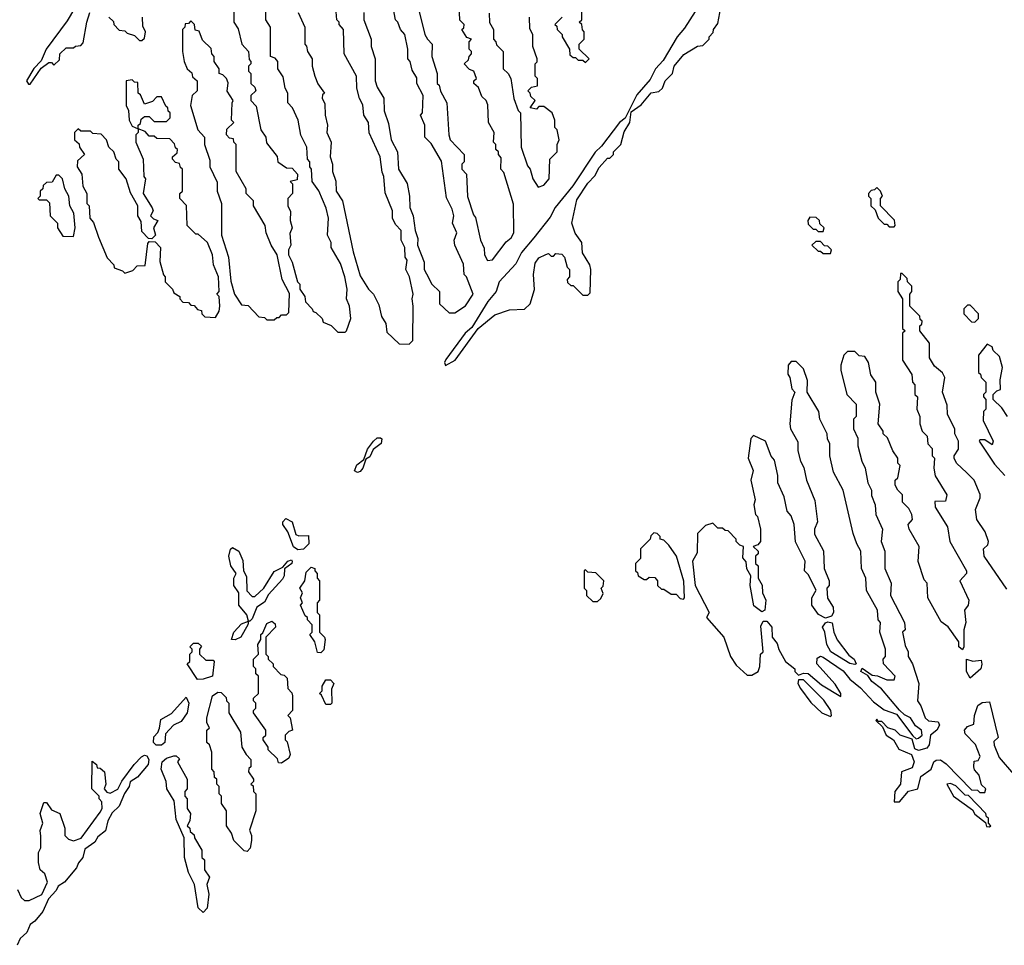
# Model space of a CAD drawing. Extents: x 2769579 to 2883812, y 684207 to 828660.
# Tile 309 of 505: x 2825336 to 2829355, y 756127 to 759905. Entities that reach past the tile are written whole.
import ezdxf

# ---------------------------------------------------------------- set-up
doc = ezdxf.new("R2010")
doc.units = 0

msp = doc.modelspace()

# ---------------------------------------------------------------- linework, layer by layer
at = {"layer": '0CON02XD'}
for points in [[(2825585.8, 759995), (2825530.2, 759899.8), (2825444.2, 759785), (2825423, 759737), (2825393.6, 759706.4), (2825363.9, 759656.1), (2825371.7, 759641.7), (2825378.3, 759641.7), (2825423.3, 759706.7), (2825455, 759730), (2825465, 759730), (2825475, 759720), (2825498.3, 759741.7), (2825500, 759765), (2825525, 759790), (2825555, 759790), (2825563, 759797), (2825585, 759800), (2825595, 759810), (2825610, 759895), (2825622.5, 759935)], [(2826210, 759965), (2826210, 759895), (2826227.5, 759867.5), (2826242.5, 759805), (2826270, 759775), (2826273, 759743), (2826280, 759735), (2826280, 759725), (2826270, 759715), (2826270, 759695), (2826280, 759685), (2826280, 759645), (2826295, 759630), (2826300, 759615), (2826280, 759595), (2826280, 759575), (2826301.7, 759551.7), (2826320, 759455), (2826340, 759425), (2826343, 759403), (2826387, 759347), (2826390, 759325), (2826425, 759300), (2826448.3, 759298.3), (2826470, 759275), (2826468.3, 759251.7), (2826440, 759245), (2826450, 759235), (2826450, 759195), (2826430, 759175), (2826430, 759145), (2826441.7, 759121.7), (2826440, 759085), (2826447.5, 759055), (2826438.3, 759031.7), (2826442.5, 758985), (2826432.5, 758965), (2826432.5, 758945), (2826447.5, 758915), (2826470, 758835), (2826480, 758825), (2826480, 758805), (2826500, 758775), (2826503, 758753), (2826530, 758725), (2826533.6, 758713.6), (2826545, 758710), (2826570, 758685), (2826575, 758670), (2826607, 758657), (2826635, 758630), (2826665, 758630), (2826670, 758635), (2826687.5, 758685), (2826682.5, 758735), (2826670, 758765), (2826672.5, 758805), (2826662.5, 758855), (2826645, 758910), (2826607.5, 758975), (2826607.5, 758995), (2826592.5, 759025), (2826596.7, 759095), (2826586.7, 759135), (2826557, 759207), (2826530, 759245), (2826527.5, 759295), (2826520, 759305), (2826520, 759325), (2826510, 759335), (2826507.5, 759385), (2826483, 759433), (2826472.5, 759495), (2826450, 759545), (2826430, 759565), (2826430, 759605), (2826420, 759625), (2826411.7, 759671.7), (2826390, 759705), (2826390, 759735), (2826378.3, 759748.3), (2826360, 759755), (2826360, 759875), (2826340, 759905), (2826340, 759945)], [(2826740, 759935), (2826740, 759905), (2826770, 759825), (2826770, 759795), (2826787.5, 759745), (2826787.5, 759655), (2826795, 759630), (2826822.5, 759585), (2826823.6, 759533.6), (2826841.7, 759481.7), (2826852.5, 759415), (2826877.5, 759365), (2826882.5, 759295), (2826917, 759237), (2826927.5, 759185), (2826928.3, 759138.3), (2826942.5, 759105), (2826950, 759045), (2826961.7, 759011.7), (2826960, 758985), (2826987.5, 758915), (2826987.5, 758885), (2826997, 758867), (2827017.5, 758825), (2827050, 758795), (2827050, 758745), (2827088.3, 758708.3), (2827111.7, 758708.3), (2827155, 758737.5), (2827187.5, 758785), (2827160, 758855), (2827150, 758865), (2827147, 758907), (2827112.5, 758985), (2827110, 759005), (2827120, 759035), (2827102.5, 759075), (2827107.5, 759105), (2827101.7, 759131.7), (2827078.3, 759178.3), (2827057, 759327), (2827015, 759400), (2826990, 759425), (2826990, 759475), (2826972.5, 759515), (2826980, 759525), (2826982.5, 759595), (2826957.5, 759645), (2826957, 759667), (2826938.3, 759698.3), (2826930, 759735), (2826920, 759745), (2826920, 759785), (2826907.5, 759845), (2826890, 759865), (2826880, 759895), (2826870, 759905), (2826860, 759955)], [(2826962.5, 759955), (2826990, 759845), (2827000, 759825), (2827020, 759805), (2827017.5, 759755), (2827040, 759685), (2827040, 759645), (2827048.3, 759638.3), (2827053, 759613), (2827080, 759565), (2827087.5, 759435), (2827093.3, 759415), (2827150, 759355), (2827150, 759325), (2827140, 759315), (2827140, 759295), (2827160, 759275), (2827163.6, 759183.6), (2827188.3, 759108.3), (2827197, 759097), (2827217.5, 759005), (2827231.7, 758971.7), (2827233.3, 758945), (2827245, 758922.5), (2827265.9, 758924.1), (2827322, 758998), (2827342.5, 759015), (2827352.5, 759035), (2827351.7, 759151.7), (2827311.7, 759281.7), (2827300, 759295), (2827301.7, 759341.7), (2827290, 759355), (2827290, 759365), (2827280, 759375), (2827280, 759395), (2827270, 759405), (2827272.5, 759445), (2827250, 759485), (2827247, 759557), (2827240, 759575), (2827221.7, 759591.7), (2827208.3, 759628.3), (2827190, 759645), (2827190, 759655), (2827200, 759665), (2827190, 759695), (2827171.7, 759701.7), (2827150, 759725), (2827168.3, 759741.7), (2827170, 759755), (2827180, 759765), (2827180, 759775), (2827170, 759785), (2827170, 759815), (2827180, 759825), (2827161.7, 759831.7), (2827140, 759865), (2827148.3, 759871.7), (2827150, 759885), (2827133, 759903), (2827130, 759965)], [(2828115, 759972.9), (2828050, 759870), (2828019.4, 759835), (2827962.1, 759737.9), (2827931.4, 759705), (2827909.3, 759660.7), (2827855, 759598.8), (2827806.7, 759503.3), (2827783.8, 759485), (2827710.9, 759389.1), (2827685, 759363.8), (2827593.2, 759226.8), (2827521.1, 759138.9), (2827500.9, 759099.1), (2827434.5, 759015), (2827384.6, 758955), (2827361.1, 758908.9), (2827293.1, 758835), (2827281.1, 758795), (2827246.2, 758755), (2827181.4, 758648.6), (2827154.2, 758625), (2827075, 758518), (2827070, 758505), (2827073.6, 758493.6), (2827113.3, 758515), (2827207.5, 758645), (2827275, 758700), (2827335, 758720), (2827397, 758723), (2827420, 758745), (2827436.7, 758803.3), (2827432.5, 758865), (2827439.5, 758910.5), (2827455, 758932.5), (2827483, 758947), (2827495, 758950), (2827505, 758940), (2827515, 758940), (2827525, 758950), (2827548.3, 758948.3), (2827560, 758935), (2827570, 758895), (2827580, 758885), (2827580, 758855), (2827570, 758845), (2827571.7, 758831.7), (2827585, 758820), (2827595, 758820), (2827635, 758780), (2827655, 758780), (2827665, 758790), (2827667.5, 758885), (2827662.5, 758905), (2827633, 758953), (2827630, 758995), (2827603, 759033), (2827590, 759075), (2827610.5, 759169.5), (2827655, 759237.5), (2827683, 759267), (2827701.7, 759301.7)], [(2827550, 759915), (2827520, 759885), (2827528.3, 759878.3), (2827530, 759865), (2827550, 759845), (2827550, 759835), (2827580, 759785), (2827581.7, 759761.7), (2827595, 759750), (2827605, 759750), (2827615, 759740), (2827635, 759740), (2827645, 759730), (2827660, 759745), (2827620, 759785), (2827620, 759805), (2827640, 759825), (2827640, 759855), (2827633, 759863), (2827630, 759885), (2827620, 759895), (2827630, 759905), (2827630, 759945)], [(2827701.7, 759301.7), (2827735, 759340), (2827745, 759340), (2827760, 759355), (2827760, 759365), (2827790, 759395), (2827803, 759447), (2827826.7, 759485), (2827831.7, 759528.3), (2827873, 759557), (2827913.6, 759606.4), (2827945, 759612.5), (2827960, 759625), (2827970, 759655), (2828000, 759685), (2828006.7, 759715), (2828047, 759763), (2828103, 759797), (2828125, 759800), (2828150, 759825), (2828150, 759835), (2828167, 759853), (2828167.5, 759865), (2828185, 759890), (2828197.5, 759955)], [(2825700, 759915), (2825718.3, 759898.3), (2825720, 759885), (2825741.7, 759861.7), (2825765, 759860), (2825775, 759850), (2825805, 759840), (2825825, 759820), (2825835, 759820), (2825845, 759830), (2825850, 759855), (2825838.3, 759878.3), (2825837.5, 759915)], [(2826472.5, 759935), (2826500, 759875), (2826500, 759805), (2826507, 759797), (2826510, 759775), (2826530, 759745), (2826530, 759715), (2826540, 759675), (2826553, 759643), (2826580, 759605), (2826571.7, 759598.3), (2826570, 759585), (2826581.7, 759561.7), (2826582.5, 759515), (2826592.5, 759475), (2826590, 759445), (2826607.5, 759405), (2826602.5, 759345), (2826612.5, 759315), (2826612.5, 759285), (2826626.4, 759246.4), (2826627.5, 759205), (2826653.3, 759165), (2826697, 758957), (2826725, 758860), (2826760, 758805), (2826780, 758785), (2826801.7, 758741.7), (2826813, 758693), (2826830, 758665), (2826835, 758630), (2826885, 758582.5), (2826925, 758580), (2826940, 758595), (2826942.5, 758735), (2826937.5, 758765), (2826942.5, 758785), (2826926.7, 758855), (2826912.5, 758885), (2826917, 758923), (2826910, 758935), (2826907.5, 758975), (2826892.5, 759005), (2826892.5, 759045), (2826869.3, 759069.3), (2826857.5, 759095), (2826857.5, 759125), (2826828.3, 759198.3), (2826822.5, 759265), (2826815, 759282.5), (2826807.5, 759345), (2826763, 759443), (2826760, 759485), (2826740, 759515), (2826737, 759557), (2826723, 759583), (2826712.5, 759625), (2826710, 759675), (2826660, 759765), (2826657.5, 759865), (2826640, 759885), (2826640, 759895), (2826630, 759905), (2826627, 759937)], [(2827251.7, 759931.7), (2827253, 759893), (2827270, 759865), (2827270, 759825), (2827280, 759815), (2827281.7, 759801.7), (2827310, 759775), (2827310, 759705), (2827330, 759685), (2827340, 759665), (2827353, 759583), (2827370, 759535), (2827380, 759525), (2827382.5, 759385), (2827408.3, 759308.3), (2827420, 759295), (2827430, 759255), (2827451.7, 759221.7), (2827475, 759230), (2827497.5, 759255), (2827500, 759335), (2827530, 759365), (2827530, 759395), (2827537.5, 759415), (2827530, 759455), (2827520, 759465), (2827520, 759495), (2827510, 759525), (2827475, 759550), (2827455, 759550), (2827445, 759540), (2827420, 759545), (2827440, 759575), (2827421.7, 759591.7), (2827420, 759605), (2827410, 759615), (2827425, 759630), (2827450, 759635), (2827450, 759665), (2827440, 759675), (2827440, 759725), (2827447.5, 759732.5), (2827447.5, 759745), (2827430, 759795), (2827430, 759845), (2827418.3, 759868.3), (2827417.5, 759915)], [(2826375, 758680), (2826385, 758690), (2826395, 758690), (2826405, 758700), (2826425, 758700), (2826435, 758710), (2826437, 758787), (2826407.5, 758845), (2826387.5, 758945), (2826362.5, 758985), (2826342.5, 759035), (2826337.5, 759065), (2826290, 759145), (2826290, 759165), (2826260, 759195), (2826260, 759215), (2826220, 759285), (2826220, 759395), (2826210, 759405), (2826208.3, 759418.3), (2826191.7, 759421.7), (2826180, 759435), (2826181.7, 759458.3), (2826210, 759485), (2826200, 759495), (2826202.5, 759565), (2826207.5, 759575), (2826183, 759613), (2826187, 759647), (2826180, 759665), (2826165, 759680), (2826150, 759685), (2826150, 759705), (2826130, 759735), (2826130, 759755), (2826120, 759765), (2826117, 759787), (2826081.7, 759821.7), (2826068.3, 759858.3), (2826051.7, 759861.7), (2826050, 759885), (2826035, 759900), (2826025, 759890), (2826011.7, 759888.3), (2826010, 759875), (2826000, 759865), (2826000, 759775), (2826007.5, 759735), (2826020, 759705), (2826038.3, 759688.3), (2826041.7, 759671.7), (2826060, 759655), (2826060, 759615), (2826040, 759595), (2826032.5, 759555), (2826062.5, 759455), (2826090, 759425), (2826090, 759395), (2826111.7, 759331.7), (2826112.5, 759305), (2826141.7, 759241.7), (2826142.5, 759205), (2826160, 759155), (2826160, 759025), (2826187.5, 758935), (2826198.3, 758838.3), (2826212.5, 758785), (2826241.7, 758741.7), (2826268.3, 758738.3), (2826311.7, 758691.7), (2826335, 758690), (2826345, 758680), (2826375, 758680)], [(2826135, 758690), (2826150, 758715), (2826152.5, 758735), (2826150, 758775), (2826140, 758785), (2826150, 758795), (2826146.7, 758855), (2826127.5, 758905), (2826122.5, 758945), (2826102.5, 758995), (2826065, 759030), (2826055, 759030), (2826020, 759065), (2826017, 759147), (2825990, 759175), (2825990, 759195), (2826000, 759205), (2826000, 759295), (2825991.7, 759301.7), (2825988.3, 759318.3), (2825971.7, 759321.7), (2825960, 759335), (2825960, 759345), (2825978.3, 759361.7), (2825980, 759375), (2825971.7, 759381.7), (2825968.3, 759398.3), (2825948.3, 759418.3), (2825895, 759420), (2825885, 759430), (2825865, 759430), (2825848.3, 759448.3), (2825820, 759460), (2825820, 759475), (2825828.3, 759481.7), (2825831.7, 759498.3), (2825845, 759510), (2825865, 759510), (2825885, 759490), (2825935, 759490), (2825950, 759505), (2825950, 759525), (2825941.7, 759531.7), (2825940, 759545), (2825931.7, 759551.7), (2825915, 759590), (2825895, 759590), (2825878.3, 759571.7), (2825845, 759560), (2825828.3, 759598.3), (2825820, 759605), (2825818.3, 759648.3), (2825805, 759650), (2825795, 759660), (2825770, 759655), (2825770, 759555), (2825780, 759535), (2825782.5, 759495), (2825795, 759470), (2825820, 759460), (2825820, 759445), (2825810, 759435), (2825810, 759405), (2825840, 759335), (2825842.5, 759265), (2825850, 759255), (2825840, 759195), (2825877, 759137), (2825880, 759125), (2825870, 759105), (2825881.7, 759091.7), (2825900, 759085), (2825882.5, 759055), (2825890, 759025), (2825875, 759010), (2825861.7, 759011.7), (2825835, 759040), (2825831.7, 759081.7), (2825817.5, 759105), (2825817.5, 759145), (2825788.3, 759198.3), (2825770, 759255), (2825740, 759295), (2825740, 759325), (2825730, 759335), (2825720, 759365), (2825700, 759385), (2825690, 759415), (2825668.3, 759438.3), (2825635, 759440), (2825625, 759450), (2825585, 759450), (2825575, 759460), (2825560, 759445), (2825560, 759415), (2825578.3, 759398.3), (2825580, 759385), (2825600, 759355), (2825571.7, 759328.3), (2825570, 759305), (2825590, 759275), (2825593.3, 759225), (2825610, 759195), (2825610, 759155), (2825620, 759145), (2825622.5, 759095), (2825637, 759077), (2825657, 759017), (2825693, 758933), (2825720, 758905), (2825721.7, 758891.7), (2825755, 758880), (2825765, 758870), (2825798.3, 758881.7), (2825815, 758900), (2825848.3, 758901.7), (2825858.3, 758991.7), (2825865, 759000), (2825888.3, 758998.3), (2825910, 758975), (2825908.3, 758918.3), (2825923, 758863), (2825930, 758855), (2825930, 758835), (2825960, 758805), (2825965, 758790), (2825990, 758775), (2825990, 758765), (2826001.7, 758751.7), (2826025, 758750), (2826035, 758740), (2826048.3, 758738.3), (2826061.7, 758721.7), (2826078.3, 758718.3), (2826080, 758705), (2826091.7, 758691.7), (2826135, 758690)], [(2825555, 759020), (2825562.5, 759055), (2825556.7, 759115), (2825540, 759145), (2825536.7, 759185), (2825520, 759215), (2825510, 759255), (2825495, 759270), (2825485, 759270), (2825468.3, 759241.7), (2825445, 759240), (2825431.7, 759228.3), (2825430, 759215), (2825420, 759205), (2825420, 759185), (2825410, 759175), (2825415, 759170), (2825445, 759170), (2825457, 759157), (2825460, 759105), (2825490, 759075), (2825490, 759055), (2825511.7, 759021.7), (2825555, 759020)], [(2828905, 759060), (2828910, 759065), (2828907, 759087), (2828850, 759145), (2828850, 759175), (2828857.5, 759185), (2828850, 759205), (2828835, 759220), (2828825, 759210), (2828811.7, 759208.3), (2828800, 759195), (2828800, 759185), (2828810, 759175), (2828810, 759145), (2828828.3, 759128.3), (2828840, 759095), (2828865, 759070), (2828875, 759070), (2828885, 759060), (2828905, 759060)], [(2828615, 759040), (2828620, 759055), (2828601.7, 759071.7), (2828600, 759085), (2828587, 759097), (2828561.7, 759098.3), (2828552.5, 759085), (2828555, 759070), (2828575, 759050), (2828585, 759050), (2828595, 759040), (2828615, 759040)], [(2828645, 758950), (2828650, 758965), (2828635, 758980), (2828621.7, 758981.7), (2828605, 759000), (2828585, 759000), (2828570, 758985), (2828595, 758960), (2828605, 758960), (2828615, 758950), (2828645, 758950)], [(2829365, 757580), (2829272.5, 757715), (2829270, 757745), (2829288.3, 757761.7), (2829290, 757775), (2829276.7, 757815), (2829242.5, 757865), (2829237.5, 757905), (2829257, 757953), (2829257, 757967), (2829232.5, 758025), (2829202.5, 758055), (2829160, 758095), (2829150, 758115), (2829150, 758125), (2829167.5, 758152.5), (2829167.5, 758185), (2829152.5, 758215), (2829152.5, 758235), (2829123, 758293), (2829121.7, 758331.7), (2829102.5, 758385), (2829112.5, 758445), (2829103, 758463), (2829070.7, 758490.7), (2829050, 758525), (2829050, 758585), (2829010, 758635), (2829010, 758655), (2829018.3, 758661.7), (2829020, 758675), (2829011.7, 758681.7), (2829010, 758695), (2828970, 758735), (2828970, 758785), (2828977.5, 758795), (2828977, 758817), (2828960, 758835), (2828958.3, 758848.3), (2828938.3, 758868.3), (2828931.7, 758868.3), (2828930, 758845), (2828920, 758835), (2828920, 758795), (2828940, 758765), (2828940, 758645), (2828950, 758635), (2828940, 758625), (2828940, 758515), (2828977, 758457), (2828980, 758425), (2828990, 758415), (2828990, 758375), (2829000, 758365), (2828997.5, 758315), (2829010, 758285), (2829010, 758255), (2829020, 758225), (2829040, 758205), (2829043, 758173), (2829060, 758155), (2829060, 758125), (2829070, 758115), (2829067.5, 758075), (2829073, 758043), (2829120, 757965), (2829115, 757940), (2829071.7, 757938.3), (2829073.3, 757915), (2829122.5, 757835), (2829132.5, 757775), (2829200, 757655), (2829200, 757645), (2829173.3, 757615), (2829210, 757535), (2829207.5, 757515), (2829192.5, 757495), (2829197.5, 757445), (2829190, 757415), (2829190, 757345), (2829185, 757332.5), (2829170, 757345), (2829170, 757365), (2829126.4, 757426.4), (2829097, 757447), (2829042.5, 757545), (2829040, 757605), (2829028.3, 757618.3), (2829003.6, 757693.6), (2829007.5, 757755), (2828966.7, 757825), (2828962.5, 757845), (2828980, 757865), (2828977.5, 757885), (2828965, 757910), (2828940, 757935), (2828940, 757965), (2828920, 757985), (2828910, 758005), (2828910, 758025), (2828920, 758035), (2828930, 758085), (2828920, 758095), (2828920, 758115), (2828900, 758145), (2828878.3, 758198.3), (2828860, 758215), (2828860, 758225), (2828840, 758255), (2828847.5, 758335), (2828830, 758385), (2828830, 758425), (2828810, 758455), (2828800, 758505), (2828785, 758530), (2828763, 758533), (2828745, 758550), (2828715, 758550), (2828700, 758535), (2828687.5, 758495), (2828687.5, 758475), (2828712.5, 758375), (2828750, 758335), (2828750, 758285), (2828740, 758275), (2828740, 758235), (2828757, 758197), (2828757.5, 758165), (2828773, 758103), (2828787.5, 758075), (2828797.5, 758015), (2828812.5, 757985), (2828813, 757963), (2828827.5, 757925), (2828830, 757885), (2828857.5, 757825), (2828852.5, 757775), (2828867.5, 757735), (2828867.5, 757665), (2828892.5, 757605), (2828890, 757555), (2828947.5, 757445), (2828950, 757415), (2828940, 757405), (2828950.7, 757350.7), (2828962.5, 757325), (2828962.5, 757305), (2828980, 757275), (2829006.7, 757195), (2829000, 757125), (2829014.3, 757104.3), (2829032.5, 757055), (2829045, 757042.5), (2829085, 757038.8), (2829090.8, 757025), (2829080, 757005), (2829053.3, 756985), (2829047.8, 756945), (2829038.9, 756931.1), (2829005, 756922), (2828989.3, 756929.3), (2828978.3, 756968.3), (2828930, 756985), (2828910, 757005), (2828880, 757015), (2828855, 757040), (2828840, 757040), (2828835, 757050), (2828830, 757045), (2828858.3, 757018.3), (2828873.3, 756985), (2828902.5, 756965), (2828925, 756926.7), (2828976.2, 756906.2), (2828986.7, 756875), (2828979.5, 756850.5), (2828935.8, 756834.2), (2828930.8, 756785), (2828907.5, 756755), (2828905, 756712.5), (2828927.7, 756712.3), (2828964.2, 756755.8), (2829002.5, 756765), (2829013.9, 756816.1), (2829056.7, 756845), (2829067.5, 756875), (2829077, 756883), (2829095, 756883.3), (2829117.7, 756867.7), (2829221.7, 756761.7), (2829245, 756760), (2829255, 756750), (2829275, 756750), (2829280, 756765), (2829261.7, 756781.7), (2829251.7, 756821.7), (2829233, 756843), (2829230, 756855), (2829231.7, 756878.3), (2829248.3, 756881.7), (2829257, 756897), (2829237, 756947), (2829195, 756990), (2829192.5, 757005), (2829205, 757020), (2829230, 757030), (2829233.3, 757065), (2829247.5, 757105), (2829265, 757117.5), (2829295, 757120), (2829330, 756975), (2829311.7, 756958.3), (2829313, 756943), (2829333.9, 756893.9), (2829392.5, 756825)], [(2829235, 758670), (2829250, 758685), (2829250, 758705), (2829215, 758740), (2829205, 758740), (2829190, 758725), (2829190, 758705), (2829221.7, 758671.7), (2829235, 758670)], [(2829325, 758390), (2829340, 758395), (2829337.5, 758435), (2829347.5, 758485), (2829335, 758530), (2829310, 758555), (2829305, 758570), (2829285, 758580), (2829250, 758535), (2829250, 758465), (2829258.3, 758458.3), (2829260, 758445), (2829280, 758425), (2829280, 758385), (2829270, 758375), (2829270, 758365), (2829280, 758355), (2829280, 758315), (2829270, 758305), (2829268.3, 758268.3), (2829310, 758185), (2829305, 758170), (2829275, 758190), (2829255, 758190), (2829252.5, 758185), (2829315, 758090), (2829357.5, 758045)], [(2828995, 756970), (2829005, 756972.5), (2829020, 756985), (2829017.5, 757005), (2828992.5, 757022.5), (2828972.5, 757055), (2828947.5, 757067.5), (2828927, 757087), (2828853.3, 757173.3), (2828813.6, 757203.6), (2828798.3, 757228.3), (2828770, 757245), (2828775, 757257.5), (2828815, 757230), (2828837, 757227), (2828875, 757210), (2828905, 757210), (2828910, 757225), (2828862.5, 757275), (2828860, 757295), (2828870, 757305), (2828870, 757335), (2828847.5, 757405), (2828850, 757445), (2828840, 757455), (2828837.5, 757495), (2828792.5, 757575), (2828790, 757625), (2828772.5, 757665), (2828770, 757735), (2828752.5, 757765), (2828738.3, 757808.3), (2828697.5, 757985), (2828658.3, 758058.3), (2828642.5, 758125), (2828642.5, 758175), (2828633, 758193), (2828632.5, 758215), (2828602.5, 758275), (2828597.5, 758305), (2828550, 758385), (2828551.7, 758431.7), (2828535, 758480), (2828505, 758510), (2828485, 758510), (2828472.5, 758495), (2828471.7, 758458.3), (2828480, 758445), (2828488.3, 758398.3), (2828500, 758385), (2828488.3, 758351.7), (2828480, 758255), (2828482.5, 758235), (2828511.7, 758181.7), (2828512.5, 758145), (2828523, 758103), (2828537, 758077), (2828547.5, 758025), (2828581.7, 757941.7), (2828592.5, 757855), (2828580, 757825), (2828580, 757805), (2828617, 757737), (2828620, 757665), (2828640, 757615), (2828640, 757595), (2828630, 757585), (2828633.6, 757543.6), (2828656.4, 757506.4), (2828657.5, 757485), (2828650, 757470), (2828625, 757462.5), (2828596.7, 757476.7), (2828570, 757515), (2828570, 757545), (2828587, 757577), (2828555, 757640), (2828540, 757655), (2828542.5, 757695), (2828503, 757773), (2828497.5, 757845), (2828485, 757880), (2828468.3, 757898.3), (2828457, 757957), (2828430, 758015), (2828430, 758045), (2828417, 758107), (2828403, 758123), (2828380, 758185), (2828331.7, 758208.3), (2828320, 758195), (2828310, 758115), (2828330, 758065), (2828320, 758025), (2828337.5, 757945), (2828332.5, 757925), (2828340, 757885), (2828347, 757877), (2828360, 757825), (2828360, 757775), (2828348.3, 757761.7), (2828330, 757755), (2828350, 757735), (2828350, 757725), (2828340, 757715), (2828340, 757685), (2828350, 757675), (2828350, 757625), (2828367, 757597), (2828367.5, 757565), (2828381.2, 757535), (2828377.5, 757495), (2828365, 757487.5), (2828332.3, 757512.3), (2828317.5, 757595), (2828320, 757635), (2828303.6, 757663.6), (2828301.7, 757691.7), (2828288.3, 757708.3), (2828290, 757755), (2828275, 757760), (2828260, 757775), (2828260, 757785), (2828228.3, 757818.3), (2828215, 757820), (2828205, 757830), (2828185, 757830), (2828165, 757850), (2828135, 757840), (2828103, 757807), (2828101.7, 757728.3), (2828082.5, 757695), (2828092.5, 757595), (2828150, 757485), (2828140, 757465), (2828210, 757385), (2828237.5, 757305), (2828260.7, 757270.7), (2828305, 757230), (2828325, 757230), (2828350, 757245), (2828357.5, 757265), (2828360, 757315), (2828370, 757325), (2828360.7, 757429.3), (2828370, 757450), (2828385, 757450), (2828405.9, 757425.9), (2828407.5, 757385), (2828428.3, 757358.3), (2828434.1, 757334.1), (2828462.5, 757285), (2828500, 757255), (2828500, 757245), (2828515, 757230), (2828535, 757237.5), (2828555, 757236.7), (2828609.3, 757189.3), (2828687.5, 757142.5), (2828687.5, 757155), (2828665, 757192.5), (2828590, 757275), (2828590.7, 757299.3), (2828605, 757306.7), (2828615, 757302.5), (2828697.7, 757247.7), (2828725, 757213.3), (2828767.7, 757177.7), (2828820.7, 757120.7), (2828865, 757087.5), (2828915, 757070), (2828981.7, 756981.7), (2828995, 756970)], [(2829367.5, 758285), (2829345, 758320), (2829310, 758355), (2829310, 758375), (2829325, 758390)], [(2826715, 758056.7), (2826703, 758063), (2826711.4, 758088.6), (2826740, 758110), (2826755, 758152.5), (2826780, 758185), (2826795, 758198.8), (2826808.3, 758198.3), (2826813.6, 758193.6), (2826810.8, 758175), (2826779.2, 758150.8), (2826765, 758120), (2826748.3, 758111.7), (2826737.1, 758075), (2826725, 758060.8), (2826715, 758056.7)], [(2826470.7, 757740.7), (2826453, 757753), (2826430, 757815), (2826410, 757845), (2826410, 757855), (2826421.7, 757868.3), (2826447.5, 757855), (2826463.3, 757803.3), (2826475, 757797.5), (2826515, 757800), (2826516.2, 757765), (2826495, 757743.8), (2826470.7, 757740.7)], [(2828045, 757540), (2828050, 757545), (2828047, 757613), (2828017.5, 757715), (2827985, 757760), (2827965, 757780), (2827950, 757785), (2827950, 757795), (2827938.3, 757808.3), (2827925, 757810), (2827911.7, 757798.3), (2827910, 757785), (2827870, 757745), (2827870, 757705), (2827850, 757685), (2827850, 757655), (2827858.3, 757648.3), (2827860, 757635), (2827885, 757620), (2827895, 757620), (2827905, 757630), (2827928.3, 757628.3), (2827940, 757615), (2827940, 757595), (2827955, 757580), (2827965, 757580), (2827995, 757560), (2828015, 757560), (2828031.7, 757541.7), (2828045, 757540)], [(2826275, 757450), (2826270, 757450), (2826262.5, 757475), (2826230, 757515), (2826230, 757565), (2826210, 757595), (2826210, 757625), (2826220, 757645), (2826197.5, 757675), (2826190, 757715), (2826196.4, 757743.6), (2826205, 757750), (2826230, 757735), (2826247, 757697), (2826250, 757655), (2826261.7, 757631.7), (2826263, 757573), (2826285, 757550), (2826295, 757550), (2826332.5, 757585), (2826375, 757652.5), (2826410, 757670), (2826430, 757695), (2826445, 757700), (2826447.5, 757695), (2826446.7, 757685), (2826417, 757663), (2826415.8, 757635), (2826409.1, 757620.9), (2826351.4, 757558.6), (2826335, 757526.7), (2826303.6, 757506.4), (2826285, 757460), (2826275, 757450)], [(2826565, 757320), (2826551.7, 757321.7), (2826540, 757365), (2826520, 757395), (2826530, 757405), (2826530, 757435), (2826510, 757455), (2826510, 757465), (2826501.7, 757471.7), (2826482.5, 757515), (2826490, 757525), (2826482.5, 757545), (2826490, 757565), (2826480, 757585), (2826500, 757615), (2826505, 757650), (2826525, 757670), (2826540, 757665), (2826540, 757655), (2826550, 757645), (2826550, 757625), (2826560, 757615), (2826560, 757535), (2826550, 757525), (2826550, 757485), (2826560, 757475), (2826560, 757405), (2826580, 757385), (2826582.5, 757375), (2826577, 757333), (2826565, 757320)], [(2827695, 757530), (2827708.3, 757541.7), (2827717, 757563), (2827710, 757585), (2827717, 757593), (2827720, 757615), (2827687, 757647), (2827655, 757650), (2827645, 757660), (2827640, 757655), (2827640, 757585), (2827650, 757575), (2827650, 757555), (2827675, 757530), (2827695, 757530)], [(2826215, 757373.8), (2826200, 757375), (2826210, 757405), (2826241.7, 757438.3), (2826270, 757450), (2826267.5, 757435), (2826238.8, 757385), (2826215, 757373.8)], [(2826405, 756870), (2826391.7, 756871.7), (2826388.3, 756888.3), (2826350, 756925), (2826350, 756935), (2826330, 756965), (2826330, 756975), (2826340, 756985), (2826340, 757005), (2826290, 757075), (2826290, 757085), (2826300, 757095), (2826300, 757115), (2826290, 757125), (2826290, 757135), (2826310, 757155), (2826310, 757225), (2826300, 757235), (2826300, 757255), (2826290, 757265), (2826290, 757295), (2826310, 757315), (2826307.5, 757355), (2826320, 757375), (2826320, 757395), (2826328.3, 757401.7), (2826345, 757440), (2826365, 757450), (2826378.3, 757438.3), (2826380, 757425), (2826340, 757385), (2826340, 757315), (2826350, 757305), (2826350, 757295), (2826370, 757275), (2826370, 757265), (2826401.7, 757231.7), (2826415, 757230), (2826427, 757217), (2826430, 757175), (2826447, 757157), (2826450, 757145), (2826450, 757085), (2826430, 757065), (2826440, 757055), (2826450, 757005), (2826435, 757000), (2826420, 756985), (2826420, 756965), (2826427, 756957), (2826440, 756905), (2826435, 756890), (2826405, 756870)], [(2828745, 757272.5), (2828725, 757277.5), (2828646.7, 757325), (2828630, 757355), (2828622.5, 757405), (2828612.5, 757425), (2828625, 757442.5), (2828635, 757447.5), (2828653, 757443), (2828658.8, 757405), (2828673, 757373), (2828720.7, 757310.7), (2828742.5, 757295), (2828750, 757275), (2828745, 757272.5)], [(2826061.7, 757211.7), (2826020, 757275), (2826030, 757285), (2826030, 757315), (2826040, 757325), (2826040, 757335), (2826030, 757345), (2826045, 757360), (2826065, 757360), (2826078.3, 757348.3), (2826070, 757335), (2826070, 757315), (2826095, 757290), (2826125, 757290), (2826130, 757285), (2826122.5, 757225), (2826085, 757212.5), (2826061.7, 757211.7)], [(2829215, 757217.5), (2829200, 757245), (2829200, 757295), (2829227, 757287), (2829260, 757290), (2829263.8, 757273.8), (2829258.6, 757255), (2829215, 757217.5)], [(2826605, 757110), (2826585, 757110), (2826568.3, 757148.3), (2826560, 757155), (2826570, 757165), (2826570, 757185), (2826585, 757210), (2826605, 757210), (2826617.5, 757195), (2826608.3, 757171.7), (2826610, 757115), (2826605, 757110)], [(2828645, 757060), (2828650, 757065), (2828647.5, 757085), (2828617.7, 757127.7), (2828535, 757210), (2828515, 757210), (2828512.5, 757195), (2828522.5, 757175), (2828565, 757117.5), (2828610, 757075), (2828645, 757060)], [(2825893.3, 756943.3), (2825882.5, 756955), (2825883, 756977), (2825900, 756995), (2825907, 757013), (2825911.7, 757048.3), (2825955, 757072.5), (2826015, 757140), (2826026.7, 757115), (2826020, 757075), (2825995, 757040), (2825964.2, 757025.8), (2825930.7, 756989.3), (2825928.8, 756955), (2825915, 756943.8), (2825893.3, 756943.3)], [(2826265, 756510), (2826251.7, 756511.7), (2826210, 756555), (2826200, 756585), (2826180, 756615), (2826180, 756675), (2826160, 756705), (2826160, 756735), (2826150, 756745), (2826150, 756775), (2826140, 756785), (2826140, 756805), (2826131.7, 756811.7), (2826130, 756835), (2826120, 756845), (2826120, 756915), (2826110, 756945), (2826100, 756955), (2826100, 757005), (2826110, 757015), (2826100, 757035), (2826100, 757055), (2826123.3, 757145), (2826145, 757160), (2826158.3, 757158.3), (2826178.3, 757138.3), (2826180, 757125), (2826190, 757115), (2826190, 757075), (2826237, 756997), (2826242.5, 756935), (2826260, 756905), (2826280, 756885), (2826280, 756855), (2826271.7, 756848.3), (2826270, 756835), (2826290, 756805), (2826290, 756795), (2826280, 756785), (2826288.3, 756778.3), (2826290, 756755), (2826300, 756745), (2826300, 756675), (2826273.6, 756596.4), (2826282.5, 756575), (2826282.5, 756555), (2826277, 756523), (2826265, 756510)], [(2825327.5, 756355), (2825341.7, 756321.7), (2825355, 756310), (2825375, 756310), (2825426.4, 756333.6), (2825450, 756385), (2825438.3, 756418.3), (2825420, 756435), (2825412.5, 756465), (2825412.5, 756505), (2825422.5, 756525), (2825421.7, 756571.7), (2825420, 756595), (2825430, 756625), (2825420, 756665), (2825435, 756710), (2825445, 756710), (2825465, 756680), (2825500, 756665), (2825520, 756605), (2825520, 756575), (2825535, 756560), (2825555, 756552.5), (2825586.4, 756563.6), (2825665, 756670), (2825672.5, 756685), (2825671.7, 756711.7), (2825660, 756725), (2825660, 756735), (2825630, 756765), (2825631.7, 756878.3), (2825650, 756865), (2825651.7, 756851.7), (2825665, 756850), (2825682.5, 756835), (2825687.5, 756785), (2825680, 756765), (2825691.7, 756751.7), (2825705, 756747.5), (2825736.4, 756763.6), (2825753, 756797), (2825802.5, 756865), (2825833.6, 756896.4), (2825845, 756902.5), (2825855, 756900), (2825863.3, 756885), (2825860, 756865), (2825816.6, 756813.4), (2825786.2, 756793.8), (2825782.5, 756775), (2825763, 756747), (2825742.5, 756695), (2825712.9, 756667.1), (2825696, 756635), (2825685.8, 756594.2), (2825655, 756570), (2825642.7, 756547.3), (2825601.2, 756518.8), (2825593.8, 756485), (2825576, 756464), (2825567.6, 756442.4), (2825519.2, 756385), (2825492.3, 756367.7), (2825485, 756350), (2825453.9, 756316.1), (2825430.8, 756265), (2825397.1, 756225), (2825378.3, 756211.7), (2825365, 756178.8), (2825338, 756155), (2825325, 756126.7)], [(2826085, 756260), (2826065, 756280), (2826050, 756375), (2826024.3, 756424.3), (2826008.8, 756485), (2826007.5, 756565), (2825975, 756640), (2825967, 756717), (2825936.7, 756765), (2825933.8, 756795), (2825913.8, 756845), (2825917.5, 756875), (2825935, 756890), (2825965, 756900), (2825975, 756900), (2825988.3, 756888.3), (2825980, 756875), (2826020, 756805), (2826020, 756765), (2826010, 756755), (2826010, 756735), (2826020, 756725), (2826020, 756685), (2826032.5, 756665), (2826030, 756635), (2826020, 756615), (2826030, 756605), (2826031.7, 756591.7), (2826048.3, 756578.3), (2826050, 756565), (2826080, 756515), (2826080, 756485), (2826090, 756475), (2826090, 756435), (2826110, 756405), (2826100, 756375), (2826107.5, 756335), (2826101.7, 756278.3), (2826085, 756260)], [(2829295, 756610), (2829300, 756615), (2829290, 756625), (2829290, 756645), (2829281.7, 756651.7), (2829280, 756665), (2829208.3, 756738.3), (2829195, 756740), (2829157, 756777), (2829135, 756787.5), (2829120, 756785), (2829147.5, 756735), (2829225, 756680), (2829235, 756662.5), (2829278.3, 756628.3), (2829281.7, 756611.7), (2829295, 756610)]]:
    msp.add_lwpolyline(points, dxfattribs=at)

doc.saveas('drawing.dxf')
